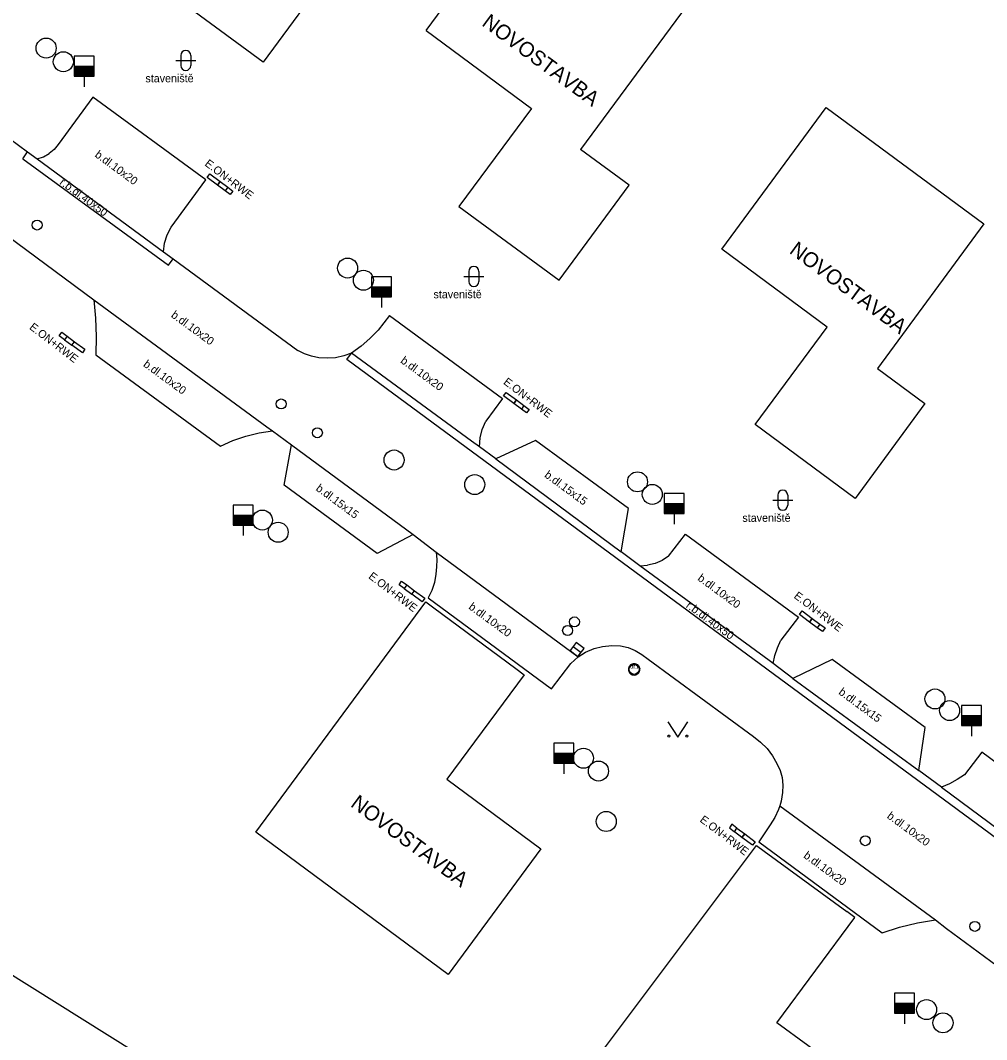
# Model space of a CAD drawing. Extents: x -598233 to -596890, y -1157848 to -1156431.
# Drawn here: x -597607.8 to -597559.5, y -1156884.8 to -1156833.9 of the extents above; entities that cross this region are included whole.
import ezdxf

# ---------------------------------------------------------------- set-up
doc = ezdxf.new("R2010")
doc.units = 0
for name, color, linetype in [('Level 10', 7, 'Continuous'), ('Level 11', 7, 'Continuous'), ('Level 24', 7, 'Continuous'), ('Level 27', 7, 'Continuous'), ('Level 28', 7, 'Continuous'), ('Level 31', 7, 'Continuous'), ('Level 36', 7, 'Continuous'), ('Level 40', 7, 'Continuous'), ('Level 41', 7, 'Continuous'), ('Level 42', 7, 'Continuous'), ('Level 5', 7, 'Continuous'), ('Level 51', 7, 'Continuous'), ('Level 6', 7, 'Continuous')]:
    doc.layers.add(name, color=color, linetype=linetype)

msp = doc.modelspace()

# ---------------------------------------------------------------- linework, layer by layer
at = {"layer": 'Level 10'}
for points in [[(-597613.31, -1156836.16), (-597607.45, -1156840.49)], [(-597607.45, -1156840.49), (-597606.96, -1156840.85), (-597600.65, -1156845.49), (-597600.18, -1156845.84)], [(-597610.92, -1156842.87), (-597604.13, -1156847.89)], [(-597600.18, -1156845.84), (-597593.95, -1156850.42)], [(-597604.13, -1156847.89), (-597595.5, -1156854.23)], [(-597589.36, -1156848.67), (-597589.94, -1156849.4)], [(-597589.36, -1156848.67), (-597583.73, -1156852.82)], [(-597589.94, -1156849.4), (-597590.35, -1156849.82), (-597590.79, -1156850.2), (-597591.26, -1156850.55)], [(-597592.89, -1156850.79), (-597593.26, -1156850.71), (-597593.61, -1156850.59), (-597593.95, -1156850.42)], [(-597591.26, -1156850.55), (-597591.65, -1156850.69), (-597592.06, -1156850.78), (-597592.47, -1156850.81), (-597592.89, -1156850.79)], [(-597583.73, -1156852.82), (-597584.56, -1156853.95)], [(-597584.87, -1156855.24), (-597584.84, -1156854.79), (-597584.74, -1156854.36), (-597584.56, -1156853.95)], [(-597595.21, -1156854.44), (-597594.26, -1156855.14)], [(-597582.08, -1156854.92), (-597584.06, -1156855.83)], [(-597577.43, -1156858.32), (-597582.08, -1156854.92)], [(-597594.63, -1156857.15), (-597594.26, -1156855.14)], [(-597584.06, -1156855.83), (-597584.87, -1156855.24)], [(-597589.99, -1156860.56), (-597594.63, -1156857.15)], [(-597577.79, -1156860.48), (-597577.43, -1156858.32)], [(-597588.19, -1156859.62), (-597589.99, -1156860.56)], [(-597588.19, -1156859.62), (-597587.04, -1156860.49)], [(-597575.43, -1156860.69), (-597574.58, -1156859.59)], [(-597574.58, -1156859.59), (-597568.94, -1156863.74)], [(-597587.04, -1156860.49), (-597587.01, -1156860.86), (-597587.02, -1156861.22), (-597587.05, -1156861.59)], [(-597577.4, -1156860.78), (-597577.79, -1156860.48)], [(-597576.87, -1156861.17), (-597577.4, -1156860.78)], [(-597575.43, -1156860.69), (-597575.75, -1156860.91), (-597576.1, -1156861.06), (-597576.48, -1156861.15)], [(-597576.87, -1156861.17), (-597576.48, -1156861.15)], [(-597587.05, -1156861.59), (-597587.12, -1156862.01), (-597587.25, -1156862.41), (-597587.44, -1156862.78)], [(-597587.44, -1156862.78), (-597581.28, -1156867.32)], [(-597568.94, -1156863.74), (-597569.82, -1156864.89)], [(-597570.21, -1156866.06), (-597570.12, -1156865.66), (-597569.99, -1156865.27), (-597569.82, -1156864.89)], [(-597579.94, -1156865.73), (-597579.57, -1156865.49), (-597579.15, -1156865.3)], [(-597579.15, -1156865.3), (-597578.72, -1156865.2), (-597578.27, -1156865.15), (-597577.83, -1156865.17)], [(-597577.83, -1156865.17), (-597577.45, -1156865.26), (-597577.09, -1156865.41), (-597576.76, -1156865.6), (-597576.45, -1156865.84)], [(-597581.28, -1156867.32), (-597580.31, -1156866.06)], [(-597580.31, -1156866.06), (-597579.94, -1156865.73)], [(-597576.45, -1156865.84), (-597571.19, -1156869.71)], [(-597569.22, -1156866.8), (-597570.21, -1156866.06)], [(-597567.26, -1156865.86), (-597569.22, -1156866.8)], [(-597562.61, -1156869.26), (-597567.26, -1156865.86)], [(-597562.92, -1156871.41), (-597562.61, -1156869.26)], [(-597571.19, -1156869.71), (-597570.83, -1156869.99), (-597570.51, -1156870.31), (-597570.24, -1156870.67), (-597570.02, -1156871.06)], [(-597559.78, -1156870.48), (-597560.65, -1156871.62)], [(-597554.2, -1156874.61), (-597559.78, -1156870.48)], [(-597570.02, -1156871.06), (-597569.86, -1156871.4), (-597569.76, -1156871.76), (-597569.72, -1156872.14), (-597569.74, -1156872.51)], [(-597560.65, -1156871.62), (-597561.01, -1156871.86), (-597561.39, -1156872.07), (-597561.8, -1156872.24), (-597562.92, -1156871.41)], [(-597569.74, -1156872.51), (-597569.81, -1156872.94), (-597569.87, -1156873.17)], [(-597569.87, -1156873.17), (-597569.93, -1156873.36), (-597570.12, -1156873.75), (-597570.35, -1156874.12)], [(-597570.35, -1156874.12), (-597570.92, -1156874.96)], [(-597570.92, -1156874.96), (-597564.76, -1156879.51)], [(-597564.76, -1156879.51), (-597563.89, -1156879.23), (-597562.99, -1156879.02), (-597562.09, -1156878.87)], [(-597562.09, -1156878.87), (-597561.55, -1156879.29)], [(-597561.55, -1156879.29), (-597558.38, -1156881.63)]]:
    msp.add_lwpolyline(points, dxfattribs=at)
at = {"layer": 'Level 11'}
for points in [[(-597604.18, -1156837.76), (-597605.91, -1156840.13)], [(-597598.54, -1156841.89), (-597604.18, -1156837.76)], [(-597605.91, -1156840.13), (-597606.12, -1156840.37), (-597606.37, -1156840.58)], [(-597607.69, -1156840.84), (-597607.45, -1156840.49)], [(-597606.65, -1156840.74), (-597606.37, -1156840.58)], [(-597607.69, -1156840.84), (-597600.41, -1156846.16)], [(-597606.96, -1156840.85), (-597606.65, -1156840.74)], [(-597600.27, -1156844.26), (-597598.54, -1156841.89)], [(-597600.65, -1156845.49), (-597600.61, -1156845.06), (-597600.48, -1156844.64), (-597600.27, -1156844.26)], [(-597600.41, -1156846.16), (-597600.18, -1156845.84)], [(-597604.13, -1156847.89), (-597604.05, -1156848.8), (-597604.02, -1156849.72), (-597604.03, -1156850.64)], [(-597604.03, -1156850.64), (-597597.81, -1156855.2)], [(-597591.5, -1156850.87), (-597591.26, -1156850.55)], [(-597585.27, -1156854.95), (-597591.26, -1156850.55)], [(-597555.43, -1156877.47), (-597591.5, -1156850.87)], [(-597595.5, -1156854.23), (-597595.21, -1156854.44)], [(-597597.81, -1156855.2), (-597597.19, -1156854.92), (-597596.54, -1156854.7), (-597595.88, -1156854.54), (-597595.21, -1156854.44)], [(-597594.26, -1156855.14), (-597588.19, -1156859.62)], [(-597584.87, -1156855.24), (-597585.27, -1156854.95)], [(-597584.06, -1156855.83), (-597577.79, -1156860.48)], [(-597587.04, -1156860.49), (-597579.94, -1156865.73)], [(-597570.41, -1156865.91), (-597576.87, -1156861.17)], [(-597576.8657, -1156866.35), (-597576.87, -1156866.3006), (-597576.8828, -1156866.2528), (-597576.9038, -1156866.2078), (-597576.9322, -1156866.1673), (-597576.9673, -1156866.1322), (-597577.0078, -1156866.1038), (-597577.0528, -1156866.0828), (-597577.1006, -1156866.07), (-597577.15, -1156866.0657), (-597577.1994, -1156866.07), (-597577.2472, -1156866.0828), (-597577.2921, -1156866.1038), (-597577.3327, -1156866.1322), (-597577.3678, -1156866.1673), (-597577.3962, -1156866.2078), (-597577.4172, -1156866.2528), (-597577.43, -1156866.3006), (-597577.4343, -1156866.35), (-597577.43, -1156866.3994), (-597577.4172, -1156866.4472), (-597577.3962, -1156866.4921), (-597577.3678, -1156866.5327), (-597577.3327, -1156866.5678), (-597577.2921, -1156866.5962), (-597577.2472, -1156866.6172), (-597577.1994, -1156866.63), (-597577.15, -1156866.6343), (-597577.1006, -1156866.63), (-597577.0528, -1156866.6172), (-597577.0078, -1156866.5962), (-597576.9673, -1156866.5678), (-597576.9322, -1156866.5327), (-597576.9038, -1156866.4921), (-597576.8828, -1156866.4472), (-597576.87, -1156866.3994), (-597576.8657, -1156866.35)], [(-597570.21, -1156866.06), (-597570.41, -1156865.91)], [(-597569.22, -1156866.8), (-597562.92, -1156871.41)], [(-597561.8, -1156872.24), (-597556.07, -1156876.49)], [(-597569.87, -1156873.17), (-597562.34, -1156878.68)], [(-597562.34, -1156878.68), (-597562.09, -1156878.87)]]:
    msp.add_lwpolyline(points, dxfattribs=at)
at = {"layer": 'Level 24'}
for points in [[(-597598.48, -1156841.78), (-597598.35, -1156841.6), (-597597.83, -1156841.98), (-597597.96, -1156842.16), (-597598.48, -1156841.78)], [(-597597.58, -1156842.44), (-597597.96, -1156842.16), (-597597.83, -1156841.98), (-597597.45, -1156842.26), (-597597.58, -1156842.44)], [(-597597.45, -1156842.26), (-597597.19, -1156842.45), (-597597.32, -1156842.63), (-597597.58, -1156842.44)], [(-597605.86, -1156849.69), (-597605.73, -1156849.51), (-597605.47, -1156849.7), (-597605.6, -1156849.88), (-597605.86, -1156849.69)], [(-597605.47, -1156849.7), (-597605.1, -1156849.98)], [(-597605.6, -1156849.88), (-597605.23, -1156850.16)], [(-597605.23, -1156850.16), (-597605.1, -1156849.98), (-597604.58, -1156850.36), (-597604.71, -1156850.54), (-597605.23, -1156850.16)], [(-597583.54, -1156852.51), (-597583.03, -1156852.89), (-597583.16, -1156853.07), (-597583.67, -1156852.69), (-597583.54, -1156852.51)], [(-597583.16, -1156853.07), (-597583.03, -1156852.89), (-597582.65, -1156853.17), (-597582.78, -1156853.35), (-597583.16, -1156853.07)], [(-597582.65, -1156853.17), (-597582.39, -1156853.36), (-597582.52, -1156853.54), (-597582.78, -1156853.35)], [(-597588.63, -1156862.31), (-597588.89, -1156862.12), (-597588.76, -1156861.94), (-597588.5, -1156862.13), (-597588.63, -1156862.31)], [(-597588.63, -1156862.31), (-597588.25, -1156862.59)], [(-597588.5, -1156862.13), (-597588.12, -1156862.42)], [(-597588.12, -1156862.42), (-597587.6, -1156862.8), (-597587.73, -1156862.97), (-597588.25, -1156862.59), (-597588.12, -1156862.42)], [(-597568.38, -1156863.99), (-597568.89, -1156863.61), (-597568.76, -1156863.43), (-597568.25, -1156863.81), (-597568.38, -1156863.99)], [(-597567.87, -1156864.09), (-597568, -1156864.27), (-597568.38, -1156863.99), (-597568.25, -1156863.81), (-597567.87, -1156864.09)], [(-597567.87, -1156864.09), (-597567.61, -1156864.28), (-597567.74, -1156864.46), (-597568, -1156864.27)], [(-597572.01, -1156874.28), (-597572.26, -1156874.09), (-597572.39, -1156874.27), (-597572.14, -1156874.46)], [(-597572.14, -1156874.46), (-597572.01, -1156874.28), (-597571.62, -1156874.57), (-597571.76, -1156874.75), (-597572.14, -1156874.46)], [(-597571.76, -1156874.75), (-597571.62, -1156874.57), (-597571.11, -1156874.96), (-597571.24, -1156875.13), (-597571.76, -1156874.75)]]:
    msp.add_lwpolyline(points, dxfattribs=at)
at = {"layer": 'Level 27'}
msp.add_line((-597580.1983, -1156865.2077), (-597579.8017, -1156865.5123), dxfattribs=at)
msp.add_lwpolyline([(-597580.3506, -1156865.4059), (-597579.9541, -1156865.7106), (-597579.6494, -1156865.3141), (-597580.0459, -1156865.0094)], close=True, dxfattribs=at)
for centre in [(-597606.52, -1156835.31), (-597605.66, -1156835.99), (-597591.46, -1156846.3), (-597590.67, -1156846.91), (-597589.14, -1156855.89), (-597585.11, -1156857.12), (-597576.98, -1156856.98), (-597576.24, -1156857.61), (-597595.72, -1156858.89), (-597594.93, -1156859.5), (-597562.12, -1156867.83), (-597561.39, -1156868.41), (-597579.68, -1156870.79), (-597578.93, -1156871.43), (-597578.54, -1156873.95), (-597562.54, -1156883.35), (-597561.72, -1156884.01)]:
    msp.add_circle(centre, 0.5, dxfattribs=at)
at = {"layer": 'Level 28'}
for p, q in [((-597605.12, -1156836.21), (-597604.12, -1156836.21)), ((-597605.12, -1156836.26), (-597604.12, -1156836.26)), ((-597605.12, -1156836.31), (-597604.12, -1156836.31)), ((-597605.12, -1156836.36), (-597604.12, -1156836.36)), ((-597605.12, -1156836.41), (-597604.12, -1156836.41)), ((-597605.12, -1156836.46), (-597604.12, -1156836.46)), ((-597605.12, -1156836.51), (-597604.12, -1156836.51)), ((-597605.12, -1156836.56), (-597604.12, -1156836.56)), ((-597605.12, -1156836.61), (-597604.12, -1156836.61)), ((-597605.12, -1156836.66), (-597604.12, -1156836.66)), ((-597604.62, -1156836.71), (-597604.62, -1156837.24)), ((-597590.26, -1156847.24), (-597589.26, -1156847.24)), ((-597590.26, -1156847.29), (-597589.26, -1156847.29)), ((-597590.26, -1156847.34), (-597589.26, -1156847.34)), ((-597590.26, -1156847.39), (-597589.26, -1156847.39)), ((-597590.26, -1156847.44), (-597589.26, -1156847.44)), ((-597590.26, -1156847.49), (-597589.26, -1156847.49)), ((-597590.26, -1156847.54), (-597589.26, -1156847.54)), ((-597590.26, -1156847.59), (-597589.26, -1156847.59)), ((-597590.26, -1156847.64), (-597589.26, -1156847.64)), ((-597590.26, -1156847.69), (-597589.26, -1156847.69)), ((-597589.76, -1156847.74), (-597589.76, -1156848.27)), ((-597575.65, -1156858.07), (-597574.65, -1156858.07)), ((-597575.65, -1156858.12), (-597574.65, -1156858.12)), ((-597575.65, -1156858.17), (-597574.65, -1156858.17)), ((-597575.65, -1156858.22), (-597574.65, -1156858.22)), ((-597575.65, -1156858.27), (-597574.65, -1156858.27)), ((-597575.65, -1156858.32), (-597574.65, -1156858.32)), ((-597575.65, -1156858.37), (-597574.65, -1156858.37)), ((-597575.65, -1156858.42), (-597574.65, -1156858.42)), ((-597575.65, -1156858.47), (-597574.65, -1156858.47)), ((-597597.18, -1156858.64), (-597596.18, -1156858.64)), ((-597597.18, -1156858.69), (-597596.18, -1156858.69)), ((-597597.18, -1156858.74), (-597596.18, -1156858.74)), ((-597597.18, -1156858.79), (-597596.18, -1156858.79)), ((-597597.18, -1156858.84), (-597596.18, -1156858.84)), ((-597597.18, -1156858.89), (-597596.18, -1156858.89)), ((-597597.18, -1156858.94), (-597596.18, -1156858.94)), ((-597597.18, -1156858.99), (-597596.18, -1156858.99)), ((-597575.65, -1156858.52), (-597574.65, -1156858.52)), ((-597575.15, -1156858.57), (-597575.15, -1156859.1)), ((-597597.18, -1156859.04), (-597596.18, -1156859.04)), ((-597597.18, -1156859.09), (-597596.18, -1156859.09)), ((-597596.68, -1156859.14), (-597596.68, -1156859.67)), ((-597560.79, -1156868.66), (-597559.79, -1156868.66)), ((-597560.79, -1156868.71), (-597559.79, -1156868.71)), ((-597560.79, -1156868.76), (-597559.79, -1156868.76)), ((-597560.79, -1156868.81), (-597559.79, -1156868.81)), ((-597560.79, -1156868.86), (-597559.79, -1156868.86)), ((-597560.79, -1156868.91), (-597559.79, -1156868.91)), ((-597560.79, -1156868.96), (-597559.79, -1156868.96)), ((-597560.79, -1156869.01), (-597559.79, -1156869.01)), ((-597560.79, -1156869.06), (-597559.79, -1156869.06)), ((-597560.79, -1156869.11), (-597559.79, -1156869.11)), ((-597560.29, -1156869.16), (-597560.29, -1156869.69)), ((-597581.16, -1156870.54), (-597580.16, -1156870.54)), ((-597581.16, -1156870.59), (-597580.16, -1156870.59)), ((-597581.16, -1156870.64), (-597580.16, -1156870.64)), ((-597581.16, -1156870.69), (-597580.16, -1156870.69)), ((-597581.16, -1156870.74), (-597580.16, -1156870.74)), ((-597581.16, -1156870.79), (-597580.16, -1156870.79)), ((-597581.16, -1156870.84), (-597580.16, -1156870.84)), ((-597581.16, -1156870.89), (-597580.16, -1156870.89)), ((-597581.16, -1156870.94), (-597580.16, -1156870.94)), ((-597581.16, -1156870.99), (-597580.16, -1156870.99)), ((-597580.66, -1156871.04), (-597580.66, -1156871.57)), ((-597564.14, -1156883.03), (-597563.14, -1156883.03)), ((-597564.14, -1156883.08), (-597563.14, -1156883.08)), ((-597564.14, -1156883.13), (-597563.14, -1156883.13)), ((-597564.14, -1156883.18), (-597563.14, -1156883.18)), ((-597564.14, -1156883.23), (-597563.14, -1156883.23)), ((-597564.14, -1156883.28), (-597563.14, -1156883.28)), ((-597564.14, -1156883.33), (-597563.14, -1156883.33)), ((-597564.14, -1156883.38), (-597563.14, -1156883.38)), ((-597564.14, -1156883.43), (-597563.14, -1156883.43)), ((-597564.14, -1156883.48), (-597563.14, -1156883.48)), ((-597563.64, -1156883.53), (-597563.64, -1156884.06))]:
    msp.add_line(p, q, dxfattribs=at)
for points in [[(-597605.12, -1156836.71), (-597604.12, -1156836.71), (-597604.12, -1156835.71), (-597605.12, -1156835.71)], [(-597590.26, -1156847.74), (-597589.26, -1156847.74), (-597589.26, -1156846.74), (-597590.26, -1156846.74)], [(-597575.65, -1156858.57), (-597574.65, -1156858.57), (-597574.65, -1156857.57), (-597575.65, -1156857.57)], [(-597597.18, -1156859.14), (-597596.18, -1156859.14), (-597596.18, -1156858.14), (-597597.18, -1156858.14)], [(-597560.79, -1156869.16), (-597559.79, -1156869.16), (-597559.79, -1156868.16), (-597560.79, -1156868.16)], [(-597581.16, -1156871.04), (-597580.16, -1156871.04), (-597580.16, -1156870.04), (-597581.16, -1156870.04)], [(-597564.14, -1156883.53), (-597563.14, -1156883.53), (-597563.14, -1156882.53), (-597564.14, -1156882.53)]]:
    msp.add_lwpolyline(points, close=True, dxfattribs=at)
for centre in [(-597606.97, -1156844.15), (-597594.78, -1156853.09), (-597592.97, -1156854.53), (-597580.13, -1156863.98), (-597577.15, -1156866.35), (-597565.6, -1156874.91), (-597560.13, -1156879.19)]:
    msp.add_circle(centre, 0.25, dxfattribs=at)
at = {"layer": 'Level 31'}
msp.add_circle((-597580.47, -1156864.41), 0.25, dxfattribs=at)
at = {"layer": 'Level 36'}
for p, q in [((-597600.046, -1156835.926), (-597599.046, -1156835.926)), ((-597599.796, -1156835.676), (-597599.796, -1156836.176)), ((-597599.296, -1156835.676), (-597599.296, -1156836.176)), ((-597585.656, -1156846.716), (-597584.656, -1156846.716)), ((-597585.406, -1156846.466), (-597585.406, -1156846.966)), ((-597584.906, -1156846.466), (-597584.906, -1156846.966)), ((-597570.226, -1156857.896), (-597569.226, -1156857.896)), ((-597569.976, -1156857.646), (-597569.976, -1156858.146)), ((-597569.476, -1156857.646), (-597569.476, -1156858.146))]:
    msp.add_line(p, q, dxfattribs=at)
msp.add_lwpolyline([(-597575.46, -1156868.98), (-597574.96, -1156869.73), (-597574.46, -1156868.98)], dxfattribs=at)
for centre in [(-597575.4102, -1156869.6798), (-597574.5108, -1156869.6798)]:
    msp.add_circle(centre, 0.05, dxfattribs=at)
for centre, start, end in [((-597599.5457, -1156835.6763), 0, 180), ((-597599.5457, -1156836.1763), 180, 0), ((-597585.1557, -1156846.4663), 0, 180), ((-597585.1557, -1156846.9663), 180, 0), ((-597569.7257, -1156857.6463), 0, 180), ((-597569.7257, -1156858.1463), 180, 0)]:
    msp.add_arc(centre, 0.25, start, end, dxfattribs=at)
at = {"layer": 'Level 5'}
for points in [[(-597594.57, -1156829.45), (-597592.16, -1156831.23), (-597595.68, -1156836.01), (-597600.69, -1156832.32), (-597597.08, -1156827.45), (-597602.35, -1156823.55)], [(-597587.54, -1156834.43), (-597582.34, -1156827.38), (-597574.5, -1156833.17), (-597579.82, -1156840.38)], [(-597587.54, -1156834.43), (-597582.28, -1156838.32), (-597585.9, -1156843.22), (-597580.89, -1156846.9), (-597577.4, -1156842.16), (-597579.82, -1156840.38)], [(-597572.77, -1156845.36), (-597567.55, -1156838.28), (-597559.68, -1156844.09), (-597564.99, -1156851.31)], [(-597564.99, -1156851.31), (-597562.62, -1156853.06), (-597566.1, -1156857.82), (-597571.11, -1156854.11), (-597567.51, -1156849.25), (-597572.77, -1156845.36)], [(-597583.06, -1156866.31), (-597582.64, -1156866.62), (-597586.5, -1156871.84), (-597581.8, -1156875.31), (-597586.43, -1156881.59), (-597596.04, -1156874.49), (-597587.55, -1156862.98), (-597587.16, -1156863.27)], [(-597570.02, -1156893.69), (-597579.57, -1156886.55), (-597571.04, -1156875.15), (-597570.65, -1156875.44)], [(-597570.02, -1156893.69), (-597565.38, -1156887.41), (-597570.02, -1156884.01), (-597566.13, -1156878.75), (-597566.53, -1156878.45)]]:
    msp.add_lwpolyline(points, dxfattribs=at)
at = {"layer": 'Level 51'}
msp.add_lwpolyline([(-597657.53, -1156850.72), (-597587.96, -1156894.32)], dxfattribs=at)
at = {"layer": 'Level 6'}
for points in [[(-597587.16, -1156863.27), (-597583.06, -1156866.31)], [(-597570.65, -1156875.44), (-597566.53, -1156878.45)]]:
    msp.add_lwpolyline(points, dxfattribs=at)

# ---------------------------------------------------------------- texts
at = {"layer": 'Level 40'}
for s, height, rotation, p in [('b.dl.10x20', 0.4, 323.59123, (-597604.12, -1156840.71)), ('r.b.dl.40x50', 0.399996, 323.61293, (-597605.88, -1156842.09)), ('b.dl.10x20', 0.4, 323.75952, (-597600.31, -1156848.72)), ('b.dl.10x20', 0.4, 323.75952, (-597588.85, -1156851)), ('b.dl.10x20', 0.4, 323.75952, (-597601.7, -1156851.18)), ('b.dl.15x15', 0.4, 323.59123, (-597581.66, -1156856.71)), ('b.dl.15x15', 0.4, 323.59123, (-597593.08, -1156857.38)), ('b.dl.10x20', 0.4, 323.75952, (-597574.01, -1156861.87)), ('b.dl.10x20', 0.4, 323.75952, (-597585.45, -1156863.3)), ('r.b.dl.40x50', 0.399996, 323.61293, (-597574.59, -1156863.23)), ('dr.k.', 0.2, 0.20214, (-597577.34, -1156866.31)), ('b.dl.15x15', 0.4, 323.59123, (-597566.97, -1156867.56)), ('b.dl.10x20', 0.4, 323.75952, (-597564.55, -1156873.75)), ('b.dl.10x20', 0.4, 323.75952, (-597568.72, -1156875.73))]:
    msp.add_text(s, height=height, rotation=rotation, dxfattribs=at).set_placement(p)
at = {"layer": 'Level 41'}
for s, height, rotation, p in [('NOVOSTAVBA', 0.75, 323.49856, (-597584.8, -1156834.15)), ('E.ON+RWE', 0.4, 322.60968, (-597598.63, -1156841.15)), ('NOVOSTAVBA', 0.75, 323.49856, (-597569.44, -1156845.52)), ('E.ON+RWE', 0.4, 322.60968, (-597607.39, -1156849.32)), ('E.ON+RWE', 0.4, 322.60968, (-597583.71, -1156852.06)), ('E.ON+RWE', 0.4, 322.60968, (-597590.45, -1156861.77)), ('E.ON+RWE', 0.4, 322.60968, (-597569.2, -1156862.75)), ('NOVOSTAVBA', 0.75, 323.58104, (-597591.36, -1156873.17)), ('E.ON+RWE', 0.4, 322.60968, (-597573.9, -1156873.93))]:
    msp.add_text(s, height=height, rotation=rotation, dxfattribs=at).set_placement(p)
at = {"layer": 'Level 42'}
for p in [(-597601.56, -1156837.02), (-597587.17, -1156847.81), (-597571.74, -1156858.98)]:
    msp.add_text('staveniště', height=0.4, rotation=0.13416, dxfattribs=at).set_placement(p)

doc.saveas('drawing.dxf')
